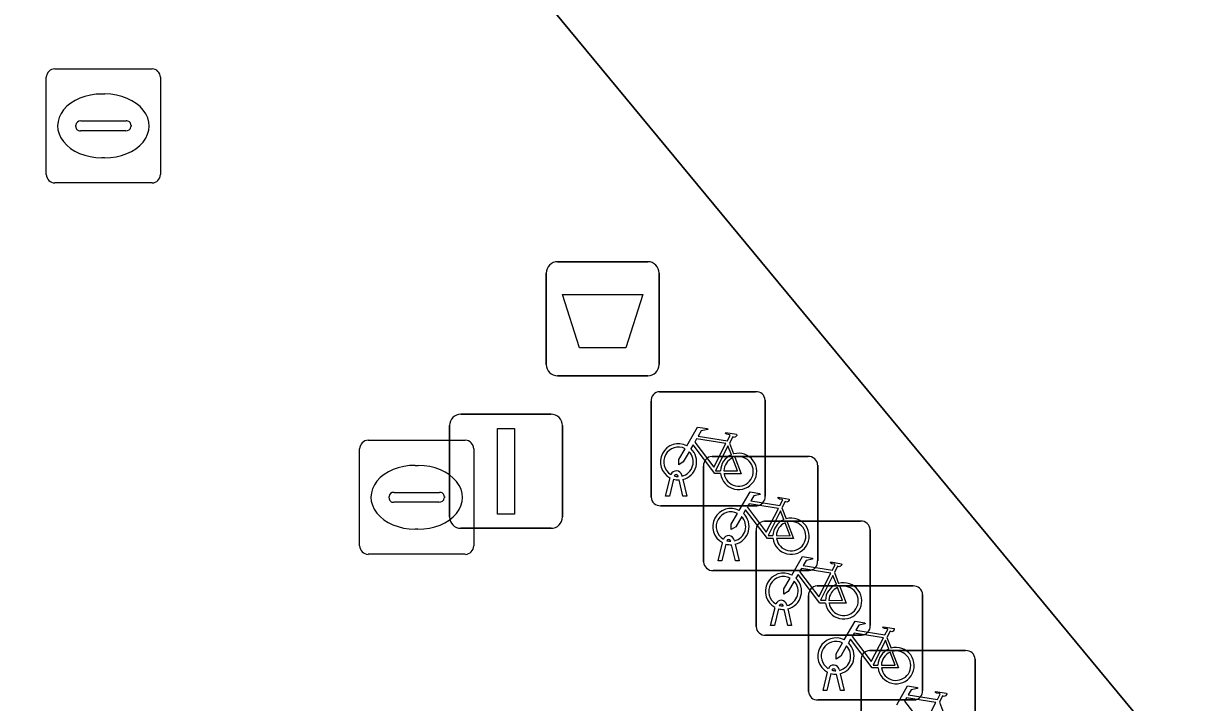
# Model space of a CAD drawing. Extents: x 161087 to 161926, y 382572 to 383873.
# Drawn here: x 161512.92 to 161523.3, y 383484.22 to 383490.17 of the extents above; entities that cross this region are included whole.
import ezdxf

# ---------------------------------------------------------------- set-up
doc = ezdxf.new("R2010")
doc.units = 0
for name, color, linetype in [('IMGEO_Afvalbak', 7, 'Continuous'), ('IMGEO_Fietsenrek', 7, 'Continuous'), ('IMGEO_Kolk', 7, 'Continuous'), ('IMGEO_Lichtmast', 7, 'Continuous'), ('IMGEO_Pand', 7, 'Continuous'), ('IMGEO_Rioolput', 7, 'Continuous'), ('IMGEO_Voetpad_open', 7, 'Continuous')]:
    doc.layers.add(name, color=color, linetype=linetype)

msp = doc.modelspace()

# ---------------------------------------------------------------- linework, layer by layer
at = {"layer": 'IMGEO_Afvalbak'}
for p, q in [((161517.596, 383488.087), (161518.386, 383488.087)), ((161518.386, 383488.087), (161517.596, 383488.087)), ((161517.496, 383487.187), (161517.496, 383487.987)), ((161517.496, 383487.987), (161517.496, 383487.187)), ((161518.486, 383487.987), (161518.486, 383487.187)), ((161518.486, 383487.187), (161518.486, 383487.987)), ((161518.386, 383487.087), (161517.596, 383487.087)), ((161517.596, 383487.087), (161518.386, 383487.087))]:
    msp.add_line(p, q, dxfattribs=at)
msp.add_lwpolyline([(161517.639, 383487.801), (161518.343, 383487.801), (161518.194, 383487.331), (161517.788, 383487.331), (161517.639, 383487.801)], dxfattribs=at)
for centre, start, end in [((161517.596, 383487.987), 90, 180), ((161517.596, 383487.987), 90, 180), ((161518.386, 383487.987), 0, 90), ((161518.386, 383487.987), 360, 90), ((161517.596, 383487.187), 180, 270), ((161517.596, 383487.187), 180, 270), ((161518.386, 383487.187), 270, 0), ((161518.386, 383487.187), 270, 0)]:
    msp.add_arc(centre, 0.1, start, end, dxfattribs=at)
at = {"layer": 'IMGEO_Fietsenrek'}
for p, q in [((161518.49, 383486.948), (161519.331, 383486.948)), ((161519.331, 383486.948), (161518.49, 383486.948)), ((161518.415, 383486.023), (161518.415, 383486.864)), ((161518.415, 383486.864), (161518.415, 383486.023)), ((161519.415, 383486.873), (161519.415, 383486.032)), ((161519.415, 383486.032), (161519.415, 383486.873)), ((161519.102, 383486.497), (161519.138, 383486.402)), ((161518.95, 383486.38), (161519.791, 383486.38)), ((161519.791, 383486.38), (161518.95, 383486.38)), ((161519.875, 383486.305), (161519.875, 383485.464)), ((161519.875, 383485.464), (161519.875, 383486.305)), ((161518.653, 383486.204), (161518.652, 383486.208)), ((161518.684, 383486.215), (161518.685, 383486.208)), ((161518.875, 383485.455), (161518.875, 383486.296)), ((161518.875, 383486.296), (161518.875, 383485.455)), ((161518.542, 383486.032), (161518.581, 383486.192)), ((161518.611, 383486.18), (161518.576, 383486.032)), ((161518.694, 383486.032), (161518.66, 383486.174)), ((161518.692, 383486.178), (161518.727, 383486.032)), ((161518.576, 383486.032), (161518.542, 383486.032)), ((161518.727, 383486.032), (161518.694, 383486.032)), ((161519.34, 383485.948), (161518.499, 383485.948)), ((161518.499, 383485.948), (161519.34, 383485.948)), ((161519.562, 383485.929), (161519.598, 383485.834)), ((161519.41, 383485.813), (161520.251, 383485.813)), ((161520.251, 383485.813), (161519.41, 383485.813)), ((161519.335, 383484.888), (161519.335, 383485.729)), ((161519.335, 383485.729), (161519.335, 383484.888)), ((161520.335, 383485.738), (161520.335, 383484.897)), ((161520.335, 383484.897), (161520.335, 383485.738)), ((161519.002, 383485.464), (161519.041, 383485.624)), ((161519.071, 383485.612), (161519.036, 383485.464)), ((161519.113, 383485.636), (161519.112, 383485.64)), ((161519.154, 383485.464), (161519.12, 383485.606)), ((161519.144, 383485.647), (161519.145, 383485.64)), ((161519.152, 383485.61), (161519.187, 383485.464)), ((161519.8, 383485.38), (161518.959, 383485.38)), ((161518.959, 383485.38), (161519.8, 383485.38)), ((161519.036, 383485.464), (161519.002, 383485.464)), ((161519.187, 383485.464), (161519.154, 383485.464)), ((161520.022, 383485.362), (161520.058, 383485.267)), ((161519.795, 383484.32), (161519.795, 383485.161)), ((161519.795, 383485.161), (161519.795, 383484.32)), ((161519.87, 383485.245), (161520.711, 383485.245)), ((161520.711, 383485.245), (161519.87, 383485.245)), ((161520.795, 383485.17), (161520.795, 383484.329)), ((161520.795, 383484.329), (161520.795, 383485.17)), ((161519.462, 383484.897), (161519.501, 383485.057)), ((161519.573, 383485.069), (161519.572, 383485.073)), ((161519.604, 383485.08), (161519.605, 383485.073)), ((161519.531, 383485.045), (161519.496, 383484.897)), ((161519.614, 383484.897), (161519.58, 383485.039)), ((161519.612, 383485.043), (161519.647, 383484.897)), ((161519.496, 383484.897), (161519.462, 383484.897)), ((161519.647, 383484.897), (161519.614, 383484.897)), ((161520.26, 383484.813), (161519.419, 383484.813)), ((161519.419, 383484.813), (161520.26, 383484.813)), ((161520.482, 383484.794), (161520.518, 383484.699)), ((161520.33, 383484.678), (161521.171, 383484.678)), ((161521.171, 383484.678), (161520.33, 383484.678)), ((161520.255, 383483.753), (161520.255, 383484.594)), ((161520.255, 383484.594), (161520.255, 383483.753)), ((161521.255, 383484.603), (161521.255, 383483.762)), ((161521.255, 383483.762), (161521.255, 383484.603)), ((161519.922, 383484.329), (161519.961, 383484.489)), ((161519.991, 383484.477), (161519.956, 383484.329)), ((161520.033, 383484.501), (161520.032, 383484.505)), ((161520.074, 383484.329), (161520.04, 383484.471)), ((161520.064, 383484.512), (161520.065, 383484.505)), ((161520.072, 383484.475), (161520.107, 383484.329)), ((161519.956, 383484.329), (161519.922, 383484.329)), ((161520.107, 383484.329), (161520.074, 383484.329)), ((161520.72, 383484.245), (161519.879, 383484.245)), ((161519.879, 383484.245), (161520.72, 383484.245)), ((161520.942, 383484.227), (161520.978, 383484.132))]:
    msp.add_line(p, q, dxfattribs=at)
for points in [[(161518.728, 383486.474), (161518.823, 383486.638), (161518.909, 383486.624), (161518.911, 383486.615), (161518.855, 383486.604), (161518.828, 383486.559), (161519.084, 383486.518)], [(161519.071, 383486.493), (161518.814, 383486.534), (161518.797, 383486.505), (161518.964, 383486.285), (161519.071, 383486.493)], [(161519.084, 383486.518), (161519.109, 383486.567), (161519.103, 383486.571), (161519.08, 383486.575), (161519.068, 383486.582), (161519.067, 383486.585), (161519.069, 383486.59), (161519.164, 383486.575), (161519.166, 383486.565), (161519.156, 383486.552), (161519.144, 383486.546), (161519.13, 383486.552), (161519.102, 383486.497)], [(161518.749, 383486.422), (161518.697, 383486.332), (161518.657, 383486.307), (161518.658, 383486.354), (161518.713, 383486.448)], [(161519.024, 383486.23), (161518.974, 383486.23), (161518.783, 383486.481), (161518.764, 383486.449)], [(161519.119, 383486.395), (161519.089, 383486.472), (161518.98, 383486.254), (161519.023, 383486.254)], [(161519.053, 383486.254), (161519.173, 383486.253), (161519.129, 383486.367)], [(161519.149, 383486.374), (161519.204, 383486.229), (161519.054, 383486.229)], [(161519.188, 383485.906), (161519.283, 383486.07), (161519.369, 383486.056), (161519.371, 383486.047), (161519.315, 383486.036), (161519.288, 383485.991), (161519.544, 383485.95)], [(161519.544, 383485.95), (161519.569, 383485.999), (161519.563, 383486.003), (161519.54, 383486.007), (161519.528, 383486.014), (161519.527, 383486.017), (161519.529, 383486.022), (161519.624, 383486.007), (161519.626, 383485.997), (161519.616, 383485.984), (161519.604, 383485.978), (161519.59, 383485.984), (161519.562, 383485.929)], [(161519.484, 383485.662), (161519.434, 383485.662), (161519.243, 383485.913), (161519.224, 383485.881)], [(161519.531, 383485.925), (161519.274, 383485.966), (161519.257, 383485.937), (161519.424, 383485.717), (161519.531, 383485.925)], [(161519.579, 383485.827), (161519.549, 383485.904), (161519.44, 383485.686), (161519.483, 383485.686)], [(161519.209, 383485.854), (161519.157, 383485.764), (161519.117, 383485.739), (161519.118, 383485.786), (161519.173, 383485.88)], [(161519.513, 383485.686), (161519.633, 383485.685), (161519.589, 383485.799)], [(161519.609, 383485.806), (161519.664, 383485.661), (161519.514, 383485.661)], [(161519.648, 383485.339), (161519.743, 383485.503), (161519.829, 383485.489), (161519.831, 383485.48), (161519.775, 383485.469), (161519.748, 383485.424), (161520.004, 383485.383)], [(161519.991, 383485.358), (161519.734, 383485.399), (161519.717, 383485.37), (161519.884, 383485.15), (161519.991, 383485.358)], [(161520.004, 383485.383), (161520.029, 383485.432), (161520.023, 383485.436), (161520, 383485.44), (161519.988, 383485.447), (161519.987, 383485.45), (161519.989, 383485.455), (161520.084, 383485.44), (161520.086, 383485.43), (161520.076, 383485.417), (161520.064, 383485.411), (161520.05, 383485.417), (161520.022, 383485.362)], [(161519.669, 383485.287), (161519.617, 383485.197), (161519.577, 383485.172), (161519.578, 383485.219), (161519.633, 383485.313)], [(161519.944, 383485.095), (161519.894, 383485.095), (161519.703, 383485.346), (161519.684, 383485.314)], [(161520.039, 383485.26), (161520.009, 383485.337), (161519.9, 383485.119), (161519.943, 383485.119)], [(161519.973, 383485.119), (161520.093, 383485.118), (161520.049, 383485.232)], [(161520.069, 383485.239), (161520.124, 383485.094), (161519.974, 383485.094)], [(161520.108, 383484.771), (161520.203, 383484.935), (161520.289, 383484.921), (161520.291, 383484.912), (161520.235, 383484.901), (161520.208, 383484.856), (161520.464, 383484.815)], [(161520.464, 383484.815), (161520.489, 383484.864), (161520.483, 383484.868), (161520.46, 383484.872), (161520.448, 383484.879), (161520.447, 383484.882), (161520.449, 383484.887), (161520.544, 383484.872), (161520.546, 383484.862), (161520.536, 383484.849), (161520.524, 383484.843), (161520.51, 383484.849), (161520.482, 383484.794)], [(161520.129, 383484.719), (161520.077, 383484.629), (161520.037, 383484.604), (161520.038, 383484.651), (161520.093, 383484.745)], [(161520.404, 383484.527), (161520.354, 383484.527), (161520.163, 383484.778), (161520.144, 383484.746)], [(161520.451, 383484.79), (161520.194, 383484.831), (161520.177, 383484.802), (161520.344, 383484.582), (161520.451, 383484.79)], [(161520.499, 383484.692), (161520.469, 383484.769), (161520.36, 383484.551), (161520.403, 383484.551)], [(161520.433, 383484.551), (161520.553, 383484.55), (161520.509, 383484.664)], [(161520.529, 383484.671), (161520.584, 383484.526), (161520.434, 383484.526)], [(161520.568, 383484.204), (161520.663, 383484.368), (161520.749, 383484.354), (161520.751, 383484.345), (161520.695, 383484.334), (161520.668, 383484.289), (161520.924, 383484.248)], [(161520.911, 383484.223), (161520.654, 383484.264), (161520.637, 383484.235), (161520.804, 383484.015), (161520.911, 383484.223)], [(161520.924, 383484.248), (161520.949, 383484.297), (161520.943, 383484.301), (161520.92, 383484.305), (161520.908, 383484.312), (161520.907, 383484.315), (161520.909, 383484.32), (161521.004, 383484.305), (161521.006, 383484.295), (161520.996, 383484.282), (161520.984, 383484.276), (161520.97, 383484.282), (161520.942, 383484.227)]]:
    msp.add_lwpolyline(points, dxfattribs=at)
for centre, radius, start, end in [((161518.493, 383486.87), 0.0779, 92.4484, 184.2845), ((161518.493, 383486.87), 0.0779, 92.4484, 184.2845), ((161519.337, 383486.87), 0.0779, 2.4484, 94.2845), ((161519.337, 383486.87), 0.0779, 2.4484, 94.2845), ((161518.655, 383486.333), 0.159, 62.6766, 242.1369), ((161518.655, 383486.333), 0.129, 63.3192, 238.903), ((161518.655, 383486.333), 0.129, 283.6043, 43.4302), ((161518.655, 383486.333), 0.159, 283.5766, 46.6042), ((161519.182, 383486.249), 0.159, 187.0065, 105.7708), ((161518.953, 383486.302), 0.0779, 92.4484, 184.2845), ((161518.953, 383486.302), 0.0779, 92.4484, 184.2845), ((161519.182, 383486.249), 0.159, 113.3408, 178.3217), ((161519.182, 383486.249), 0.129, 113.923, 177.9556), ((161519.182, 383486.249), 0.129, 188.6715, 104.5883), ((161519.797, 383486.302), 0.0779, 2.4484, 94.2845), ((161519.797, 383486.302), 0.0779, 2.4484, 94.2845), ((161518.635, 383486.204), 0.0499, 12.8025, 158.6934), ((161518.635, 383486.204), 0.0174, 12.8025, 163.4502), ((161518.655, 383486.333), 0.129, 253.415, 269.0204), ((161518.655, 383486.333), 0.159, 253.9967, 271.7867), ((161518.493, 383486.026), 0.0779, 182.4484, 274.2845), ((161518.493, 383486.026), 0.0779, 182.4484, 274.2845), ((161519.337, 383486.026), 0.0779, 272.4484, 4.2845), ((161519.337, 383486.026), 0.0779, 272.4484, 4.2845), ((161519.115, 383485.765), 0.159, 62.6766, 242.1369), ((161519.115, 383485.765), 0.129, 63.3192, 238.903), ((161519.115, 383485.765), 0.129, 283.6043, 43.4302), ((161519.115, 383485.765), 0.159, 283.5766, 46.6042), ((161519.413, 383485.735), 0.0779, 92.4484, 184.2845), ((161519.413, 383485.735), 0.0779, 92.4484, 184.2845), ((161519.642, 383485.681), 0.159, 113.3408, 178.3217), ((161519.642, 383485.681), 0.159, 187.0065, 105.7708), ((161519.642, 383485.681), 0.129, 113.923, 177.9556), ((161519.642, 383485.681), 0.129, 188.6715, 104.5883), ((161520.257, 383485.735), 0.0779, 2.4484, 94.2845), ((161520.257, 383485.735), 0.0779, 2.4484, 94.2845), ((161519.095, 383485.636), 0.0499, 12.8025, 158.6934), ((161519.115, 383485.765), 0.159, 253.9967, 271.7867), ((161519.095, 383485.636), 0.0174, 12.8025, 163.4502), ((161519.115, 383485.765), 0.129, 253.415, 269.0204), ((161518.953, 383485.458), 0.0779, 182.4484, 274.2845), ((161518.953, 383485.458), 0.0779, 182.4484, 274.2845), ((161519.797, 383485.458), 0.0779, 272.4484, 4.2845), ((161519.797, 383485.458), 0.0779, 272.4484, 4.2845), ((161519.575, 383485.198), 0.159, 62.6766, 242.1369), ((161519.575, 383485.198), 0.129, 63.3192, 238.903), ((161519.575, 383485.198), 0.129, 283.6043, 43.4302), ((161519.575, 383485.198), 0.159, 283.5766, 46.6042), ((161520.102, 383485.114), 0.159, 113.3408, 178.3217), ((161520.102, 383485.114), 0.159, 187.0065, 105.7708), ((161519.873, 383485.167), 0.0779, 92.4484, 184.2845), ((161519.873, 383485.167), 0.0779, 92.4484, 184.2845), ((161520.102, 383485.114), 0.129, 113.923, 177.9556), ((161520.102, 383485.114), 0.129, 188.6715, 104.5883), ((161520.717, 383485.167), 0.0779, 2.4484, 94.2845), ((161520.717, 383485.167), 0.0779, 2.4484, 94.2845), ((161519.555, 383485.069), 0.0499, 12.8025, 158.6934), ((161519.555, 383485.069), 0.0174, 12.8025, 163.4502), ((161519.575, 383485.198), 0.129, 253.415, 269.0204), ((161519.575, 383485.198), 0.159, 253.9967, 271.7867), ((161519.413, 383484.891), 0.0779, 182.4484, 274.2845), ((161519.413, 383484.891), 0.0779, 182.4484, 274.2845), ((161520.257, 383484.891), 0.0779, 272.4484, 4.2845), ((161520.257, 383484.891), 0.0779, 272.4484, 4.2845), ((161520.035, 383484.63), 0.159, 62.6766, 242.1369), ((161520.035, 383484.63), 0.129, 63.3192, 238.903), ((161520.035, 383484.63), 0.159, 283.5766, 46.6042), ((161520.035, 383484.63), 0.129, 283.6043, 43.4302), ((161520.333, 383484.6), 0.0779, 92.4484, 184.2845), ((161520.333, 383484.6), 0.0779, 92.4484, 184.2845), ((161520.562, 383484.546), 0.159, 113.3408, 178.3217), ((161520.562, 383484.546), 0.159, 187.0065, 105.7708), ((161520.562, 383484.546), 0.129, 113.923, 177.9556), ((161520.562, 383484.546), 0.129, 188.6715, 104.5883), ((161521.177, 383484.6), 0.0779, 2.4484, 94.2845), ((161521.177, 383484.6), 0.0779, 2.4484, 94.2845), ((161520.015, 383484.501), 0.0499, 12.8025, 158.6934), ((161520.035, 383484.63), 0.159, 253.9967, 271.7867), ((161520.015, 383484.501), 0.0174, 12.8025, 163.4502), ((161520.035, 383484.63), 0.129, 253.415, 269.0204), ((161520.717, 383484.323), 0.0779, 272.4484, 4.2845), ((161520.717, 383484.323), 0.0779, 272.4484, 4.2845), ((161519.873, 383484.323), 0.0779, 182.4484, 274.2845), ((161519.873, 383484.323), 0.0779, 182.4484, 274.2845)]:
    msp.add_arc(centre, radius, start, end, dxfattribs=at)
at = {"layer": 'IMGEO_Kolk'}
for p, q in [((161515.935, 383486.522), (161516.787, 383486.522)), ((161515.86, 383485.596), (161515.86, 383486.448)), ((161516.861, 383486.448), (161516.861, 383485.596)), ((161516.348, 383486.302), (161516.373, 383486.302)), ((161516.119, 383486.016), (161516.119, 383486.028)), ((161516.162, 383486.065), (161516.56, 383486.065)), ((161516.603, 383486.028), (161516.603, 383486.016)), ((161516.557, 383485.979), (161516.159, 383485.979)), ((161516.371, 383485.742), (161516.346, 383485.742)), ((161516.787, 383485.522), (161515.935, 383485.522))]:
    msp.add_line(p, q, dxfattribs=at)
for points in [[(161515.935, 383486.522), (161516.787, 383486.522)], [(161515.86, 383485.596), (161515.86, 383486.448)], [(161516.861, 383486.448), (161516.861, 383485.596)], [(161516.787, 383485.522), (161515.935, 383485.522)]]:
    msp.add_lwpolyline(points, dxfattribs=at)
for centre, radius, start, end in [((161515.937, 383486.446), 0.0765, 91.552, 178.448), ((161515.937, 383486.446), 0.0765, 91.552, 178.448), ((161516.785, 383486.446), 0.0765, 1.552, 88.448), ((161516.785, 383486.446), 0.0765, 1.552, 88.448), ((161516.159, 383486.025), 0.0403, 85.8775, 175.7526), ((161516.156, 383486.015), 0.0366, 178.938, 274.7102), ((161516.56, 383486.022), 0.043, 264.8664, 352.4533), ((161516.564, 383486.027), 0.0386, 1.7309, 96.639), ((161515.937, 383485.598), 0.0765, 181.552, 268.448), ((161515.937, 383485.598), 0.0765, 181.552, 268.448), ((161516.785, 383485.598), 0.0765, 271.552, 358.448), ((161516.785, 383485.598), 0.0765, 271.552, 358.448)]:
    msp.add_arc(centre, radius, start, end, dxfattribs=at)
for centre, major_axis, ratio, start_param, end_param in [((161516.347, 383486.022), (-0.387, 0.002), 0.722429, 4.712389, 7.853982), ((161516.372, 383486.022), (-0.39, 0.002), 0.717154, 1.570796, 4.712389)]:
    msp.add_ellipse(centre, major_axis=major_axis, ratio=ratio, start_param=start_param, end_param=end_param, dxfattribs=at)
at = {"layer": 'IMGEO_Lichtmast'}
for p, q in [((161516.748, 383486.75), (161517.538, 383486.75)), ((161517.538, 383486.75), (161516.748, 383486.75)), ((161516.648, 383485.85), (161516.648, 383486.65)), ((161516.648, 383486.65), (161516.648, 383485.85)), ((161517.638, 383486.65), (161517.638, 383485.85)), ((161517.638, 383485.85), (161517.638, 383486.65)), ((161517.538, 383485.75), (161516.748, 383485.75)), ((161516.748, 383485.75), (161517.538, 383485.75))]:
    msp.add_line(p, q, dxfattribs=at)
msp.add_lwpolyline([(161517.068, 383486.625), (161517.218, 383486.625), (161517.218, 383485.875), (161517.068, 383485.875), (161517.068, 383486.625)], dxfattribs=at)
for centre, start, end in [((161516.748, 383486.65), 90, 180), ((161516.748, 383486.65), 90, 180), ((161517.538, 383486.65), 0, 90), ((161517.538, 383486.65), 360, 90), ((161516.748, 383485.85), 180, 270), ((161516.748, 383485.85), 180, 270), ((161517.538, 383485.85), 270, 0), ((161517.538, 383485.85), 270, 0)]:
    msp.add_arc(centre, 0.1, start, end, dxfattribs=at)
at = {"layer": 'IMGEO_Pand'}
msp.add_lwpolyline([(161493.397, 383521.584), (161492.675, 383520.278), (161500, 383511.461), (161509.522, 383500), (161541.096, 383461.838), (161557.43, 383470.846), (161557.473, 383470.748), (161557.669, 383470.856), (161554.853, 383475.972), (161570.07, 383488.877), (161563.944, 383496.31), (161560.903, 383500), (161556.879, 383504.885), (161556.612, 383504.667), (161547.632, 383497.333), (161545.432, 383500), (161544.198, 383501.497), (161540.08, 383506.491), (161537.548, 383504.386), (161520.876, 383524.441)], dxfattribs=at)
at = {"layer": 'IMGEO_Rioolput'}
for p, q in [((161513.189, 383489.778), (161514.041, 383489.778)), ((161513.114, 383488.852), (161513.114, 383489.704)), ((161514.115, 383489.704), (161514.115, 383488.852)), ((161513.602, 383489.558), (161513.627, 383489.558)), ((161513.416, 383489.321), (161513.814, 383489.321)), ((161513.373, 383489.272), (161513.373, 383489.284)), ((161513.811, 383489.235), (161513.413, 383489.235)), ((161513.857, 383489.284), (161513.857, 383489.272)), ((161513.625, 383488.998), (161513.6, 383488.998)), ((161514.041, 383488.778), (161513.189, 383488.778))]:
    msp.add_line(p, q, dxfattribs=at)
for points in [[(161513.189, 383489.778), (161514.041, 383489.778)], [(161513.114, 383488.852), (161513.114, 383489.704)], [(161514.115, 383489.704), (161514.115, 383488.852)], [(161514.041, 383488.778), (161513.189, 383488.778)]]:
    msp.add_lwpolyline(points, dxfattribs=at)
for centre, radius, start, end in [((161513.191, 383489.702), 0.0765, 91.552, 178.448), ((161513.191, 383489.702), 0.0765, 91.552, 178.448), ((161514.039, 383489.702), 0.0765, 1.552, 88.448), ((161514.039, 383489.702), 0.0765, 1.552, 88.448), ((161513.413, 383489.281), 0.0403, 85.8775, 175.7526), ((161513.818, 383489.283), 0.0386, 1.7309, 96.639), ((161513.41, 383489.271), 0.0366, 178.938, 274.7102), ((161513.814, 383489.278), 0.043, 264.8664, 352.4533), ((161513.191, 383488.854), 0.0765, 181.552, 268.448), ((161513.191, 383488.854), 0.0765, 181.552, 268.448), ((161514.039, 383488.854), 0.0765, 271.552, 358.448), ((161514.039, 383488.854), 0.0765, 271.552, 358.448)]:
    msp.add_arc(centre, radius, start, end, dxfattribs=at)
for centre, major_axis, ratio, start_param, end_param in [((161513.601, 383489.278), (-0.387, 0.002), 0.722429, 4.712389, 7.853982), ((161513.626, 383489.278), (-0.39, 0.002), 0.717154, 1.570796, 4.712389)]:
    msp.add_ellipse(centre, major_axis=major_axis, ratio=ratio, start_param=start_param, end_param=end_param, dxfattribs=at)
at = {"layer": 'IMGEO_Voetpad_open'}
msp.add_lwpolyline([(161507.964, 383479.729), (161513.975, 383483.021), (161517.826, 383475.99), (161520.129, 383471.958), (161521.943, 383472.841), (161523.401, 383470.567), (161521.601, 383469.406), (161523.023, 383467.055), (161525.184, 383468.369), (161528.945, 383462.307), (161526.524, 383460.8), (161529.145, 383455.976), (161529.007, 383455.871), (161529.156, 383455.581), (161541.096, 383461.838), (161509.522, 383500)], dxfattribs=at)

doc.saveas('drawing.dxf')
